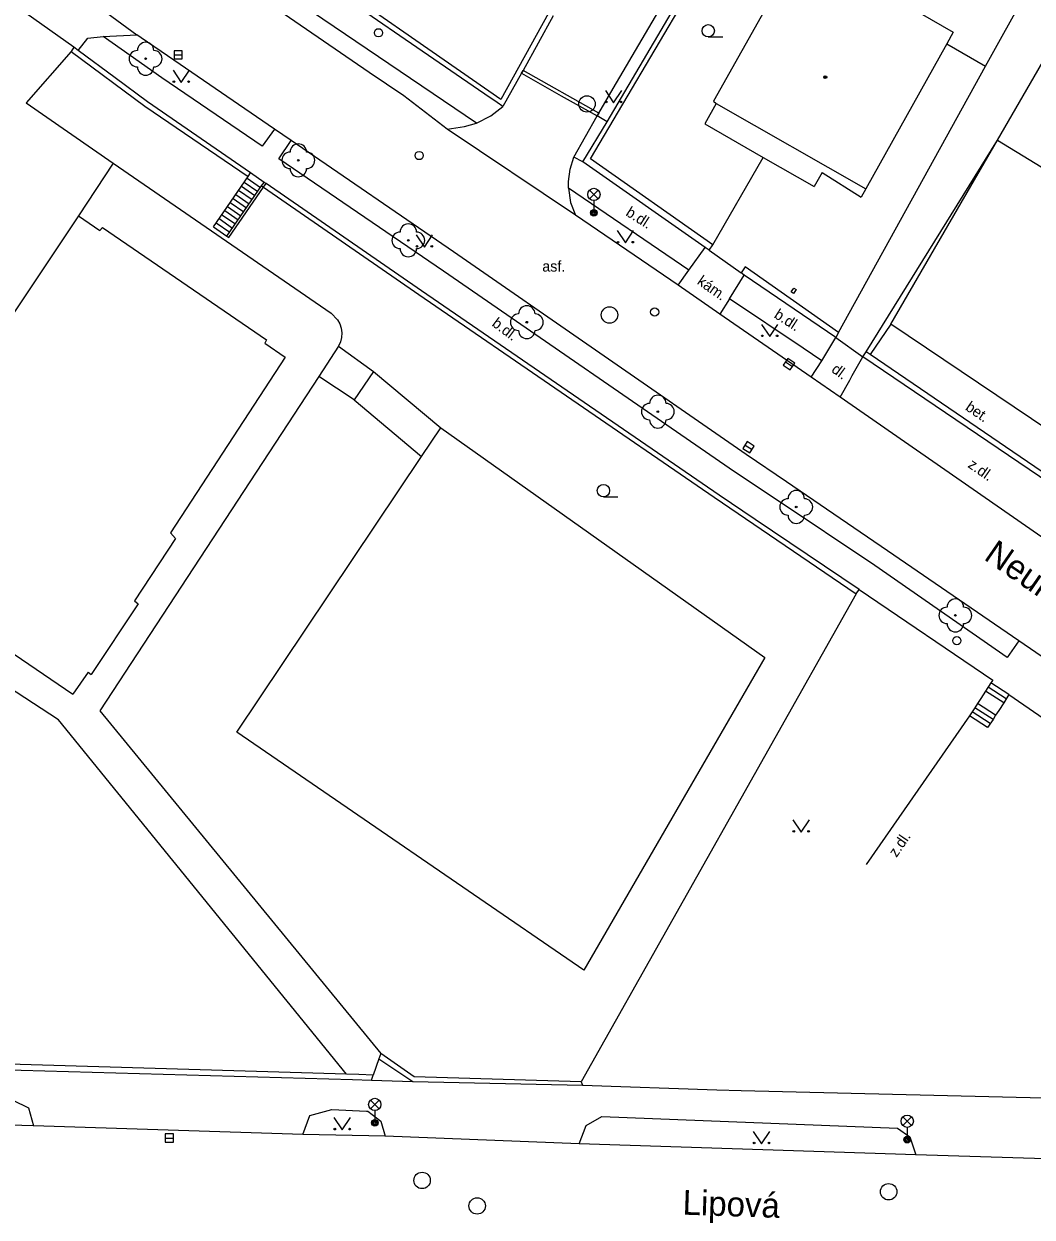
# Model space of a CAD drawing. Extents: x -600309 to -598967, y -1161267 to -1160292.
# Drawn here: x -600239.8 to -600178.5, y -1160620.1 to -1160547.5 of the extents above; entities that cross this region are included whole.
import ezdxf

# ---------------------------------------------------------------- set-up
doc = ezdxf.new("R2010")
doc.units = 0
for name, color, linetype in [('Level 10', 7, 'Continuous'), ('Level 11', 7, 'Continuous'), ('Level 22', 7, 'Continuous'), ('Level 24', 7, 'Continuous'), ('Level 27', 7, 'Continuous'), ('Level 28', 7, 'Continuous'), ('Level 33', 7, 'Continuous'), ('Level 36', 7, 'Continuous'), ('Level 39', 7, 'Continuous'), ('Level 40', 7, 'Continuous'), ('Level 49', 7, 'Continuous'), ('Level 5', 7, 'Continuous'), ('Level 7', 7, 'Continuous'), ('Level 8', 7, 'Continuous')]:
    doc.layers.add(name, color=color, linetype=linetype)

msp = doc.modelspace()

# ---------------------------------------------------------------- linework, layer by layer
at = {"layer": 'Level 10'}
for points in [[(-600206.24, -1160559.11), (-600214.04, -1160553.88), (-600216.69, -1160551.85), (-600218.78, -1160550.42), (-600229.58, -1160543), (-600236.95, -1160537.93), (-600265.39, -1160518.44)], [(-600240.11, -1160543.21), (-600238.9796, -1160543.9416), (-600234.7418, -1160546.7886), (-600232.93, -1160548.13)], [(-600213.6599, -1160561.33), (-600223.54, -1160554.56), (-600224.55, -1160553.87), (-600230.68, -1160549.68), (-600232.65, -1160548.32), (-600232.93, -1160548.13)], [(-600199.99, -1160563.36), (-600206.24, -1160559.11)], [(-600187.26, -1160579.53), (-600193.4112, -1160575.3314), (-600195.86, -1160573.6599), (-600213.6599, -1160561.33)], [(-600197.45, -1160565.13), (-600199.99, -1160563.36)], [(-600171.28, -1160583.18), (-600175.03, -1160580.62), (-600178.13, -1160578.51), (-600190.14, -1160570.19), (-600191.9, -1160568.97), (-600197.45, -1160565.13)], [(-600179.27, -1160585.01), (-600187.26, -1160579.53)], [(-600165.46, -1160594.4699), (-600179.27, -1160585.01)], [(-600239.21, -1160614.52), (-600251.17, -1160614.17)], [(-600222.83, -1160615.05), (-600239.21, -1160614.52)], [(-600217.81, -1160615.15), (-600222.83, -1160615.05)], [(-600206.02, -1160615.62), (-600217.81, -1160615.15)], [(-600185.54, -1160616.28), (-600206.02, -1160615.62)], [(-600175.71, -1160616.58), (-600185.54, -1160616.28)]]:
    msp.add_lwpolyline(points, dxfattribs=at)
at = {"layer": 'Level 11'}
for points in [[(-600180.56, -1160554.55), (-600160.4, -1160519.65)], [(-600203.95, -1160551.41), (-600194.31, -1160535)], [(-600212.27, -1160553.5), (-600227.58, -1160543.12), (-600229.23, -1160541.98)], [(-600190.23, -1160566.24), (-600181.3, -1160550.05), (-600178.79, -1160545.49)], [(-600234.97, -1160548.23), (-600232.93, -1160548.13)], [(-600236.49, -1160549.08), (-600235.91, -1160548.33), (-600234.97, -1160548.23)], [(-600233.33, -1160549.39), (-600234.97, -1160548.23)], [(-600183.65, -1160548.68), (-600181.3, -1160550.05)], [(-600236.92, -1160549.14), (-600239.65, -1160552.28)], [(-600225.29, -1160554.9), (-600231.4, -1160550.76), (-600233.33, -1160549.39)], [(-600204.82, -1160552.9), (-600203.95, -1160551.4099)], [(-600239.65, -1160552.28), (-600234.36, -1160555.95)], [(-600212.27, -1160553.5), (-600211.38, -1160553.06), (-600210.6599, -1160552.5)], [(-600197.69, -1160552.32), (-600188.57, -1160557.5)], [(-600206.33, -1160555.58), (-600204.92, -1160553.07)], [(-600204.82, -1160552.9), (-600204.92, -1160553.07)], [(-600204.32, -1160553.42), (-600204.92, -1160553.07)], [(-600224.55, -1160553.87), (-600225.29, -1160554.9)], [(-600214.04, -1160553.88), (-600212.99, -1160553.7199), (-600212.27, -1160553.5)], [(-600224.28, -1160555.67), (-600223.54, -1160554.56)], [(-600188.56, -1160567.43), (-600180.56, -1160554.55)], [(-600234.36, -1160555.95), (-600236.48, -1160559.14)], [(-600234.36, -1160555.95), (-600227.14, -1160560.9099)], [(-600214.26, -1160562.52), (-600224.28, -1160555.67)], [(-600206.6599, -1160557.4699), (-600206.6599, -1160557.06), (-600206.56, -1160556.3), (-600206.33, -1160555.58)], [(-600205.79, -1160555.86), (-600206.33, -1160555.58)], [(-600197.88, -1160560.91), (-600194.82, -1160555.59)], [(-600228.26, -1160559.82), (-600226.15, -1160556.76)], [(-600226.2199, -1160556.85), (-600225.4, -1160557.42)], [(-600226.15, -1160556.76), (-600226, -1160556.54)], [(-600227.44, -1160560.39), (-600225.33, -1160557.32)], [(-600227.44, -1160560.39), (-600227.32, -1160560.4699), (-600225.21, -1160557.4)], [(-600226.73, -1160557.59), (-600225.9099, -1160558.1599)], [(-600226.56, -1160557.35), (-600225.74, -1160557.92)], [(-600226.39, -1160557.1), (-600225.57, -1160557.67)], [(-600225.33, -1160557.32), (-600225.18, -1160557.11)], [(-600225.21, -1160557.4), (-600225.06, -1160557.19)], [(-600199.34, -1160562.45), (-600206.6599, -1160557.4699)], [(-600206.6599, -1160557.4699), (-600206.54, -1160558.33), (-600206.24, -1160559.11)], [(-600227.07, -1160558.09), (-600226.25, -1160558.6599)], [(-600226.9, -1160557.84), (-600226.08, -1160558.4099)], [(-600227.58, -1160558.83), (-600226.76, -1160559.4)], [(-600227.4099, -1160558.58), (-600226.59, -1160559.15)], [(-600227.24, -1160558.34), (-600226.42, -1160558.9)], [(-600228.09, -1160559.57), (-600227.27, -1160560.14)], [(-600227.92, -1160559.32), (-600227.1, -1160559.89)], [(-600227.75, -1160559.08), (-600226.93, -1160559.64)], [(-600228.26, -1160559.82), (-600227.44, -1160560.39)], [(-600227.14, -1160560.9099), (-600221.11, -1160565.08)], [(-600199.34, -1160562.45), (-600198.35, -1160561.07)], [(-600188.02, -1160580.42), (-600194.0929, -1160576.3738), (-600196.56, -1160574.73), (-600214.26, -1160562.52)], [(-600199.99, -1160563.36), (-600199.34, -1160562.45)], [(-600196.87, -1160564.2), (-600195.9699, -1160562.76)], [(-600196.87, -1160564.2), (-600197.45, -1160565.13)], [(-600191.26, -1160567.97), (-600192.39, -1160567.2), (-600196.87, -1160564.2)], [(-600221.11, -1160565.08), (-600220.71, -1160565.48), (-600220.58, -1160565.7199), (-600220.49, -1160565.99), (-600220.45, -1160566.27), (-600220.4699, -1160566.55), (-600220.53, -1160566.82), (-600220.65, -1160567.08)], [(-600191.2622, -1160567.9732), (-600191.2582, -1160567.967), (-600190.4, -1160566.55)], [(-600220.65, -1160567.08), (-600221.85, -1160568.93)], [(-600220.65, -1160567.08), (-600218.53, -1160568.61)], [(-600190.14, -1160570.19), (-600189.555, -1160569.145), (-600189.4, -1160568.87), (-600188.75, -1160567.73)], [(-600191.9, -1160568.97), (-600191.2622, -1160567.9732)], [(-600221.85, -1160568.93), (-600235.18, -1160589.27)], [(-600219.71, -1160570.35), (-600221.85, -1160568.93)], [(-600218.53, -1160568.61), (-600219.71, -1160570.35)], [(-600218.53, -1160568.61), (-600214.43, -1160572.04)], [(-600219.71, -1160570.35), (-600215.6, -1160573.79)], [(-600237.68, -1160589.81), (-600265.98, -1160571.34)], [(-600226.83, -1160590.56), (-600215.6, -1160573.79), (-600214.43, -1160572.04)], [(-600214.43, -1160572.04), (-600194.73, -1160586.03)], [(-600179.9699, -1160586.02), (-600188.02, -1160580.42)], [(-600188.99, -1160581.89), (-600180.86, -1160587.4), (-600180.9699, -1160587.56)], [(-600179.27, -1160585.01), (-600179.9699, -1160586.02)], [(-600194.73, -1160586.03), (-600205.74, -1160605.04)], [(-600181.3, -1160588.07), (-600181.59, -1160588.52)], [(-600180.9699, -1160587.56), (-600181.3, -1160588.07)], [(-600180.19, -1160588.78), (-600181.3, -1160588.07)], [(-600180.03, -1160588.53), (-600181.14, -1160587.82)], [(-600179.87, -1160588.28), (-600180.9699, -1160587.56)], [(-600181.78, -1160588.82), (-600181.95, -1160589.08)], [(-600181.59, -1160588.52), (-600181.78, -1160588.82)], [(-600180.68, -1160589.53), (-600181.78, -1160588.82)], [(-600180.19, -1160588.78), (-600180.49, -1160589.24)], [(-600179.87, -1160588.28), (-600180.19, -1160588.78)], [(-600179.87, -1160588.28), (-600167.48, -1160596.81)], [(-600235.18, -1160589.27), (-600218.08, -1160610.12)], [(-600181.95, -1160589.08), (-600182.27, -1160589.58)], [(-600181.01, -1160590.04), (-600182.11, -1160589.33)], [(-600180.84, -1160589.79), (-600181.94, -1160589.08)], [(-600180.68, -1160589.53), (-600180.84, -1160589.79)], [(-600180.49, -1160589.24), (-600180.68, -1160589.53)], [(-600220.1599, -1160611.37), (-600237.68, -1160589.81)], [(-600182.27, -1160589.58), (-600188.56, -1160598.62)], [(-600181.17, -1160590.29), (-600182.27, -1160589.58)], [(-600180.84, -1160589.79), (-600181.17, -1160590.29)], [(-600205.74, -1160605.04), (-600226.83, -1160590.56)], [(-600218.21, -1160610.45), (-600218.54, -1160611.43)], [(-600218.65, -1160611.74), (-600216.13, -1160611.83)], [(-600205.82, -1160612.04), (-600197.65, -1160612.32)], [(-600251.17, -1160614.17), (-600250.92, -1160613.09), (-600249.79, -1160612.71), (-600240.46, -1160612.95), (-600239.51, -1160613.43), (-600239.21, -1160614.52)], [(-600197.65, -1160612.32), (-600196.16, -1160612.36)], [(-600196.16, -1160612.36), (-600153.48, -1160613.4)], [(-600222.83, -1160615.05), (-600222.4, -1160613.89), (-600221.2841, -1160613.5798), (-600221.07, -1160613.52), (-600218.95, -1160613.63)], [(-600218.95, -1160613.63), (-600218.87, -1160613.63), (-600218.08, -1160614.23), (-600217.81, -1160615.15)], [(-600206.02, -1160615.62), (-600205.58, -1160614.49), (-600204.64, -1160613.95), (-600186.65, -1160614.65), (-600185.9, -1160615.18), (-600185.54, -1160616.28)]]:
    msp.add_lwpolyline(points, dxfattribs=at)
at = {"layer": 'Level 22'}
for centre in [(-600232.39, -1160549.59), (-600223.1, -1160555.77), (-600216.41, -1160560.64), (-600209.2, -1160565.62), (-600201.23, -1160571.06), (-600192.81, -1160576.86), (-600183.13, -1160583.46)]:
    msp.add_circle(centre, 0.05, dxfattribs=at)
for centre, start, end in [((-600232.39, -1160549.09), 0, 180), ((-600232.89, -1160549.59), 90, 270), ((-600231.89, -1160549.59), 270, 90), ((-600232.39, -1160550.09), 180, 0), ((-600223.6, -1160555.77), 90, 270), ((-600223.1, -1160555.27), 0, 180), ((-600222.6, -1160555.77), 270, 90), ((-600223.1, -1160556.27), 180, 0), ((-600216.41, -1160560.14), 0, 180), ((-600216.91, -1160560.64), 90, 270), ((-600215.91, -1160560.64), 270, 90), ((-600216.41, -1160561.14), 180, 0), ((-600209.2, -1160565.12), 0, 180), ((-600209.7, -1160565.62), 90, 270), ((-600208.7, -1160565.62), 270, 90), ((-600209.2, -1160566.12), 180, 0), ((-600201.73, -1160571.06), 90, 270), ((-600201.23, -1160570.56), 0, 180), ((-600200.73, -1160571.06), 270, 90), ((-600201.23, -1160571.56), 180, 0), ((-600193.31, -1160576.86), 90, 270), ((-600192.81, -1160576.36), 0, 180), ((-600192.31, -1160576.86), 270, 90), ((-600192.81, -1160577.36), 180, 0), ((-600183.63, -1160583.46), 90, 270), ((-600183.13, -1160582.96), 0, 180), ((-600182.63, -1160583.46), 270, 90), ((-600183.13, -1160583.96), 180, 0)]:
    msp.add_arc(centre, 0.5, start, end, dxfattribs=at)
at = {"layer": 'Level 24'}
for points in [[(-600204.92, -1160553.07), (-600204.82, -1160552.9), (-600209.43, -1160550.3), (-600209.53, -1160550.4699), (-600207.11, -1160551.84), (-600204.92, -1160553.07)], [(-600193.12, -1160563.78), (-600192.96, -1160563.54)], [(-600192.98, -1160563.88), (-600193.12, -1160563.78)], [(-600192.82, -1160563.64), (-600192.98, -1160563.88)], [(-600192.96, -1160563.54), (-600192.82, -1160563.64)]]:
    msp.add_lwpolyline(points, dxfattribs=at)
at = {"layer": 'Level 27'}
for p, q in [((-600230.66, -1160549.35), (-600230.16, -1160549.35)), ((-600193.455, -1160568.027), (-600193.045, -1160568.313)), ((-600195.9209, -1160573.0958), (-600195.4991, -1160573.3642)), ((-600231.19, -1160615.26), (-600230.69, -1160615.26))]:
    msp.add_line(p, q, dxfattribs=at)
for points in [[(-600230.66, -1160549.6), (-600230.16, -1160549.6), (-600230.16, -1160549.1), (-600230.66, -1160549.1)], [(-600193.5981, -1160568.232), (-600193.188, -1160568.5181), (-600192.9019, -1160568.108), (-600193.312, -1160567.8219)], [(-600196.0551, -1160573.3068), (-600195.6332, -1160573.5751), (-600195.3649, -1160573.1532), (-600195.7868, -1160572.8849)], [(-600231.19, -1160615.51), (-600230.69, -1160615.51), (-600230.69, -1160615.01), (-600231.19, -1160615.01)]]:
    msp.add_lwpolyline(points, close=True, dxfattribs=at)
for centre in [(-600205.54, -1160552.34), (-600204.17, -1160565.18), (-600215.57, -1160617.84), (-600187.19, -1160618.53), (-600212.2199, -1160619.39)]:
    msp.add_circle(centre, 0.5, dxfattribs=at)
at = {"layer": 'Level 28'}
for centre in [(-600218.2199, -1160548.01), (-600215.75, -1160555.48), (-600201.42, -1160565), (-600183.04, -1160585)]:
    msp.add_circle(centre, 0.25, dxfattribs=at)
at = {"layer": 'Level 33'}
for p, q in [((-600205.385, -1160558.11), (-600204.855, -1160557.58)), ((-600205.385, -1160557.58), (-600204.855, -1160558.11)), ((-600205.12, -1160558.22), (-600205.12, -1160558.97)), ((-600218.715, -1160613.48), (-600218.185, -1160612.95)), ((-600218.715, -1160612.95), (-600218.185, -1160613.48)), ((-600218.45, -1160613.59), (-600218.45, -1160614.34)), ((-600186.325, -1160614.5), (-600185.795, -1160613.97)), ((-600186.325, -1160613.97), (-600185.795, -1160614.5)), ((-600186.06, -1160614.61), (-600186.06, -1160615.36))]:
    msp.add_line(p, q, dxfattribs=at)
for centre, radius in [((-600205.12, -1160557.845), 0.375), ((-600205.12, -1160558.97), 0.2), ((-600205.12, -1160558.97), 0.1445), ((-600205.12, -1160558.97), 0.0876), ((-600218.45, -1160613.215), 0.375), ((-600218.45, -1160614.34), 0.2), ((-600218.45, -1160614.34), 0.1445), ((-600186.06, -1160614.235), 0.375), ((-600218.45, -1160614.34), 0.0876), ((-600186.06, -1160615.36), 0.2), ((-600186.06, -1160615.36), 0.1445), ((-600186.06, -1160615.36), 0.0876)]:
    msp.add_circle(centre, radius, dxfattribs=at)
at = {"layer": 'Level 36'}
for p, q in [((-600198.16, -1160548.265), (-600197.285, -1160548.265)), ((-600204.54, -1160576.245), (-600203.665, -1160576.245))]:
    msp.add_line(p, q, dxfattribs=at)
for points in [[(-600230.72, -1160550.28), (-600230.22, -1160551.03), (-600229.72, -1160550.28)], [(-600204.42, -1160551.52), (-600203.92, -1160552.27), (-600203.42, -1160551.52)], [(-600215.93, -1160560.3), (-600215.43, -1160561.05), (-600214.93, -1160560.3)], [(-600203.7, -1160560.05), (-600203.2, -1160560.8), (-600202.7, -1160560.05)], [(-600194.92, -1160565.75), (-600194.42, -1160566.5), (-600193.92, -1160565.75)], [(-600193.01, -1160595.9), (-600192.51, -1160596.65), (-600192.01, -1160595.9)], [(-600220.93, -1160614.02), (-600220.43, -1160614.77), (-600219.93, -1160614.02)], [(-600195.42, -1160614.86), (-600194.92, -1160615.61), (-600194.42, -1160614.86)]]:
    msp.add_lwpolyline(points, dxfattribs=at)
for centre, radius in [((-600198.1601, -1160547.8899), 0.375), ((-600230.6702, -1160550.9798), 0.05), ((-600229.7708, -1160550.9798), 0.05), ((-600204.3702, -1160552.2198), 0.05), ((-600203.4708, -1160552.2198), 0.05), ((-600215.8802, -1160560.9998), 0.05), ((-600214.9808, -1160560.9998), 0.05), ((-600203.6502, -1160560.7498), 0.05), ((-600202.7508, -1160560.7498), 0.05), ((-600194.8702, -1160566.4498), 0.05), ((-600193.9708, -1160566.4498), 0.05), ((-600204.5401, -1160575.8699), 0.375), ((-600192.9602, -1160596.5998), 0.05), ((-600192.0608, -1160596.5998), 0.05), ((-600220.8802, -1160614.7198), 0.05), ((-600219.9808, -1160614.7198), 0.05), ((-600195.3702, -1160615.5598), 0.05), ((-600194.4708, -1160615.5598), 0.05)]:
    msp.add_circle(centre, radius, dxfattribs=at)
at = {"layer": 'Level 39'}
for radius in [0.09, 0.0398]:
    msp.add_circle((-600191.04, -1160550.71), radius, dxfattribs=at)
at = {"layer": 'Level 5'}
for points in [[(-600192.49, -1160542.64), (-600197.85, -1160552.18)], [(-600192.49, -1160542.64), (-600183.26, -1160547.98)], [(-600183.26, -1160547.98), (-600183.65, -1160548.68), (-600188.57, -1160557.5), (-600188.85, -1160558.01)], [(-600197.69, -1160552.32), (-600198.38, -1160553.54)], [(-600197.85, -1160552.18), (-600197.69, -1160552.32)], [(-600198.38, -1160553.54), (-600194.82, -1160555.59), (-600191.71, -1160557.37)], [(-600187.06, -1160565.73), (-600180.56, -1160554.55)], [(-600180.56, -1160554.55), (-600164.9, -1160564.11)], [(-600191.23, -1160556.52), (-600191.71, -1160557.37)], [(-600191.23, -1160556.52), (-600188.85, -1160558.01)], [(-600236.48, -1160559.14), (-600241.14, -1160566.14), (-600241.84, -1160567.19)], [(-600236.48, -1160559.14), (-600235.18, -1160560.05)], [(-600235.02, -1160559.85), (-600235.18, -1160560.05)], [(-600235.02, -1160559.85), (-600225.04, -1160566.7)], [(-600175.28, -1160573.67), (-600187.06, -1160565.73)], [(-600225.04, -1160566.7), (-600225.13, -1160566.9)], [(-600225.13, -1160566.9), (-600223.89, -1160567.75)], [(-600223.89, -1160567.75), (-600230.87, -1160578.43)], [(-600259.03, -1160573.12), (-600236.81, -1160588.26)], [(-600230.87, -1160578.43), (-600230.57, -1160578.78)], [(-600230.57, -1160578.78), (-600233.07, -1160582.58)], [(-600232.85, -1160582.75), (-600235.7, -1160587.06)], [(-600233.07, -1160582.58), (-600232.85, -1160582.75)], [(-600235.88, -1160586.9099), (-600236.81, -1160588.26)], [(-600235.88, -1160586.9099), (-600235.7, -1160587.06)]]:
    msp.add_lwpolyline(points, dxfattribs=at)
at = {"layer": 'Level 7'}
for p, q in [((-600220.1599, -1160611.37), (-600308.541, -1160608.7933)), ((-600308.541, -1160609.1477), (-600219.811, -1160611.7066))]:
    msp.add_line(p, q, dxfattribs=at)
for points in [[(-600205.33, -1160555.67), (-600193.53, -1160535.7)], [(-600204.32, -1160553.42), (-600193.78, -1160535.53)], [(-600210.6599, -1160552.5), (-600211.01, -1160552.26), (-600211.21, -1160552.12), (-600211.42, -1160551.97), (-600223.78, -1160543.4699), (-600223.57, -1160543.17)], [(-600207.89, -1160546.81), (-600210.77, -1160552.06), (-600223.57, -1160543.17)], [(-600207.6, -1160546.9699), (-600209.43, -1160550.3)], [(-600236.75, -1160548.89), (-600236.92, -1160549.14)], [(-600232.28, -1160552.21), (-600234.25, -1160550.75), (-600236.49, -1160549.08), (-600236.75, -1160548.89)], [(-600236.92, -1160549.14), (-600232.44, -1160552.4699), (-600226.15, -1160556.76)], [(-600209.53, -1160550.4699), (-600209.43, -1160550.3)], [(-600209.53, -1160550.4699), (-600210.6599, -1160552.5)], [(-600226, -1160556.54), (-600232.28, -1160552.21)], [(-600205.79, -1160555.86), (-600204.32, -1160553.42)], [(-600198.35, -1160561.07), (-600205.79, -1160555.86)], [(-600198.11, -1160561.24), (-600197.88, -1160560.9099), (-600205.33, -1160555.67)], [(-600225.33, -1160557.32), (-600225.21, -1160557.4)], [(-600225.21, -1160557.4), (-600215.76, -1160563.94), (-600197.8, -1160576.27), (-600189.1599, -1160582.14)], [(-600225.06, -1160557.19), (-600225.18, -1160557.11)], [(-600197.5, -1160576.15), (-600215.6, -1160563.71), (-600225.06, -1160557.19)], [(-600198.11, -1160561.24), (-600198.35, -1160561.07)], [(-600190.23, -1160566.24), (-600195.92, -1160562.26), (-600196.17, -1160562.62)], [(-600195.9699, -1160562.76), (-600196.17, -1160562.62)], [(-600190.4, -1160566.55), (-600195.9699, -1160562.76)], [(-600190.23, -1160566.24), (-600190.4, -1160566.55)], [(-600187.06, -1160565.73), (-600188.32, -1160567.59)], [(-600188.75, -1160567.73), (-600188.56, -1160567.43)], [(-600176.76, -1160575.87), (-600188.75, -1160567.73)], [(-600188.32, -1160567.59), (-600188.56, -1160567.43)], [(-600176.58, -1160575.6), (-600188.32, -1160567.59)], [(-600188.99, -1160581.89), (-600195.3086, -1160577.6281), (-600197.5, -1160576.15)], [(-600189.1599, -1160582.14), (-600205.9, -1160611.84)], [(-600189.1599, -1160582.14), (-600188.99, -1160581.89)], [(-600218.08, -1160610.12), (-600218.21, -1160610.45)], [(-600218.21, -1160610.45), (-600216.13, -1160611.83)], [(-600216.06, -1160611.53), (-600218.08, -1160610.12)], [(-600218.54, -1160611.43), (-600219.4168, -1160611.3975), (-600220.1599, -1160611.37)], [(-600219.811, -1160611.7066), (-600218.65, -1160611.74)], [(-600218.65, -1160611.74), (-600218.54, -1160611.43)], [(-600216.13, -1160611.83), (-600205.82, -1160612.04)], [(-600205.9, -1160611.84), (-600216.06, -1160611.53)], [(-600205.9, -1160611.84), (-600205.82, -1160612.04)]]:
    msp.add_lwpolyline(points, dxfattribs=at)
at = {"layer": 'Level 8'}
for points in [[(-600236.75, -1160548.89), (-600240.1599, -1160546.4699)], [(-600225.18, -1160557.11), (-600226, -1160556.54)], [(-600198.11, -1160561.24), (-600196.17, -1160562.62)], [(-600190.4, -1160566.55), (-600188.75, -1160567.73)]]:
    msp.add_lwpolyline(points, dxfattribs=at)

# ---------------------------------------------------------------- texts
at = {"layer": 'Level 40'}
for s, rotation, p in [('b.dl.', 327.56, (-600203.23, -1160559.09)), ('kám.', 325, (-600198.89, -1160563.26)), ('b.dl.', 327.17, (-600194.21, -1160565.31)), ('b.dl.', 322.77, (-600211.37, -1160565.8)), ('dl.', 324, (-600190.72, -1160568.61)), ('bet.', 325.530367, (-600182.57, -1160570.92)), ('z.dl.', 325.121539, (-600182.42, -1160574.41)), ('z.dl.', 55.768144, (-600186.71, -1160598.22))]:
    msp.add_text(s, height=0.65, rotation=rotation, dxfattribs=at).set_placement(p)
msp.add_text('asf.', height=0.65, dxfattribs=at).set_placement((-600208.26, -1160562.54))
at = {"layer": 'Level 49'}
for s, rotation, p in [('Neumannova', 325.43, (-600181.46, -1160580.02)), ('Lipová', 358.06, (-600199.74, -1160619.92))]:
    msp.add_text(s, height=1.5, rotation=rotation, dxfattribs=at).set_placement(p)

doc.saveas('drawing.dxf')
